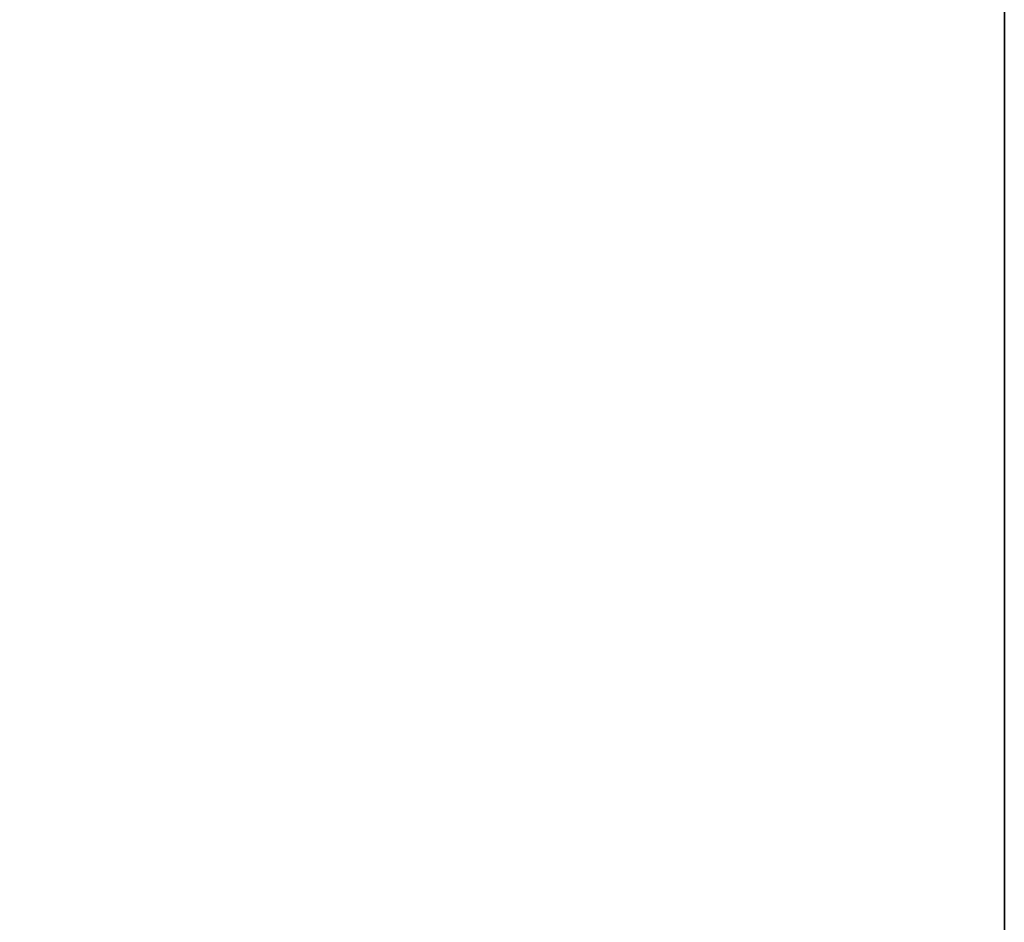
# Model space of a CAD drawing. Extents: x 14 to 217, y 27 to 186.
# Tile 477 of 656: x 95.29 to 97.03, y 87.96 to 89.56. Entities that reach past the tile are written whole.
import ezdxf

# ---------------------------------------------------------------- set-up
doc = ezdxf.new("R2010")
doc.units = 0
doc.header["$LTSCALE"] = 25.4
doc.layers.get('0').update_dxf_attribs({"color": 13, "linetype": 'CONTINUOUS'})

# ---------------------------------------------------------------- blocks, each defined once
blk = doc.blocks.new('PROFILE-RECESSED-T-CONNECT')
at = {"color": 0}
for p, q in [((84.0469, 2.0001, 118), (84.0469, 2.0001, 94)), ((84.0469, 2.0001, 118), (84.0469, 2.0001, 94)), ((84.0469, 2.0001, 118), (84.0469, 0.8001, 94)), ((84.0469, 2.0001, 118), (84.0469, 0.8001, 94)), ((84.0469, 0.8001, 94), (84.0469, 0.8001, 118)), ((84.0469, 0.8001, 94), (84.0469, 0.8001, 118))]:
    blk.add_line(p, q, dxfattribs=at)
mesh = blk.add_polyface(dxfattribs=at)
corners = [(84.0469, 2.0001, 118), (84.0469, 2.0001, 94), (54.0549, 2.0001, 106)]
mesh.append_faces([[corners[k] for k in face] for face in [(0, 1, 2)]], dxfattribs={"color": 0})
mesh = blk.add_polyface(dxfattribs=at)
corners = [(54.0549, 2.0001, 106), (84.0469, 2.0001, 94), (83.8185, 2.0001, 92.852)]
mesh.append_faces([[corners[k] for k in face] for face in [(0, 1, 2)]], dxfattribs={"color": 0})
mesh = blk.add_polyface(dxfattribs=at)
corners = [(54.0549, 2.0001, 106), (83.8185, 2.0001, 92.852), (82.1949, 2.0001, 91.2284)]
mesh.append_faces([[corners[k] for k in face] for face in [(0, 1, 2)]], dxfattribs={"color": 0})
mesh = blk.add_polyface(dxfattribs=at)
corners = [(84.0469, 2.0001, 118), (84.0469, 0.8001, 94), (84.0469, 2.0001, 94)]
mesh.append_faces([[corners[k] for k in face] for face in [(0, 1, 2)]], dxfattribs={"color": 0})
mesh = blk.add_polyface(dxfattribs=at)
corners = [(84.0469, 2.0001, 118), (84.0469, 0.8001, 118), (84.0469, 0.8001, 94)]
mesh.append_faces([[corners[k] for k in face] for face in [(0, 1, 2)]], dxfattribs={"color": 0})
mesh = blk.add_polyface(dxfattribs=at)
corners = [(53.8539, 0.8001, 106.75), (54.0549, 0.8001, 106), (84.0469, 0.8001, 94)]
mesh.append_faces([[corners[k] for k in face] for face in [(0, 1, 2)]], dxfattribs={"color": 0})
mesh = blk.add_polyface(dxfattribs=at)
corners = [(84.0469, 0.8001, 118), (53.8539, 0.8001, 106.75), (84.0469, 0.8001, 94)]
mesh.append_faces([[corners[k] for k in face] for face in [(0, 1, 2)]], dxfattribs={"color": 0})
mesh = blk.add_polyface(dxfattribs=at)
corners = [(54.0549, 0.8001, 106), (82.1949, 0.8001, 91.2284), (83.1682, 0.8001, 91.8787)]
mesh.append_faces([[corners[k] for k in face] for face in [(0, 1, 2)]], dxfattribs={"color": 0})
mesh = blk.add_polyface(dxfattribs=at)
corners = [(54.0549, 0.8001, 106), (83.1682, 0.8001, 91.8787), (83.8185, 0.8001, 92.852)]
mesh.append_faces([[corners[k] for k in face] for face in [(0, 1, 2)]], dxfattribs={"color": 0})
mesh = blk.add_polyface(dxfattribs=at)
corners = [(54.0549, 0.8001, 106), (83.8185, 0.8001, 92.852), (84.0469, 0.8001, 94)]
mesh.append_faces([[corners[k] for k in face] for face in [(0, 1, 2)]], dxfattribs={"color": 0})

msp = doc.modelspace()

# ---------------------------------------------------------------- block references
at = {"color": 7, "extrusion": (0, -1, -3.33067e-16)}
msp.add_blockref('PROFILE-RECESSED-T-CONNECT', (12.9862, -56.4217, -185.8719), dxfattribs=at)

doc.saveas('drawing.dxf')
